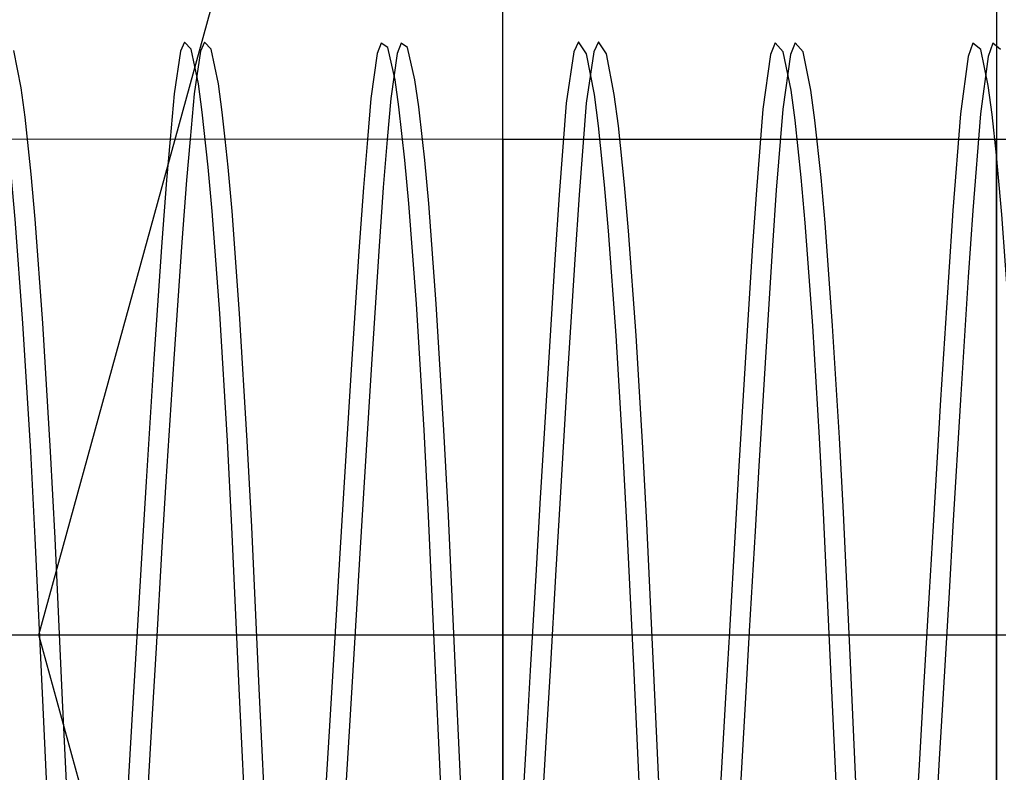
# Model space of a CAD drawing. Extents: x 1312564.2 to 1312581.5, y 1207298.4 to 1207352.6.
# Drawn here: x 1312566.71427 to 1312566.7304, y 1207331.64098 to 1207331.65339 of the extents above; entities that cross this region are included whole.
import ezdxf

# ---------------------------------------------------------------- set-up
doc = ezdxf.new("R2010")
doc.units = 0
for name, color, linetype in [('Level 15', 7, 'Continuous'), ('Level 22', 7, 'Continuous'), ('Level 3', 7, 'Continuous'), ('Level 62', 7, 'Continuous'), ('Level 8', 7, 'Continuous')]:
    doc.layers.add(name, color=color, linetype=linetype)

msp = doc.modelspace()

# ---------------------------------------------------------------- linework, layer by layer
at = {"layer": 'Level 15'}
msp.add_line((1312568.273895, 1207331.643248), (1312566.522861, 1207331.643248), dxfattribs=at)
at = {"layer": 'Level 22'}
for p, q in [((1312566.72223, 1207331.651416), (1312566.661464, 1207331.651419)), ((1312566.730363, 1207331.651416), (1312566.72223, 1207331.651416)), ((1312566.730673, 1207331.651416), (1312566.730363, 1207331.651416)), ((1312566.72223, 1207331.650498), (1312566.72223, 1207331.65069)), ((1312566.72223, 1207331.650042), (1312566.72223, 1207331.65011)), ((1312566.730363, 1207331.650118), (1312566.730363, 1207331.650041)), ((1312566.730363, 1207331.649504), (1312566.730363, 1207331.649425)), ((1312566.72223, 1207331.649028), (1312566.72223, 1207331.648916)), ((1312566.730363, 1207331.6489), (1312566.730363, 1207331.649027)), ((1312566.72223, 1207331.648397), (1312566.72223, 1207331.648734)), ((1312566.730363, 1207331.648735), (1312566.730363, 1207331.648443)), ((1312566.730363, 1207331.648443), (1312566.730363, 1207331.647972)), ((1312566.72223, 1207331.647981), (1312566.72223, 1207331.648397)), ((1312566.72223, 1207331.64791), (1312566.72223, 1207331.647981)), ((1312566.72223, 1207331.647981), (1312566.72223, 1207331.64791)), ((1312566.730363, 1207331.647972), (1312566.730363, 1207331.647911)), ((1312566.730363, 1207331.647911), (1312566.730363, 1207331.647972)), ((1312566.72223, 1207331.647854), (1312566.72223, 1207331.64791)), ((1312566.72223, 1207331.647802), (1312566.72223, 1207331.647854)), ((1312566.72223, 1207331.647799), (1312566.72223, 1207331.647407)), ((1312566.730363, 1207331.647911), (1312566.730363, 1207331.647847)), ((1312566.730363, 1207331.647847), (1312566.730363, 1207331.647801)), ((1312566.730363, 1207331.647354), (1312566.730363, 1207331.647798)), ((1312566.72223, 1207331.646612), (1312566.72223, 1207331.646841)), ((1312566.72223, 1207331.646167), (1312566.72223, 1207331.645951)), ((1312566.730363, 1207331.645706), (1312566.730363, 1207331.645228)), ((1312566.72223, 1207331.644869), (1312566.72223, 1207331.64485)), ((1312566.730362, 1207331.644847), (1312566.730362, 1207331.644869)), ((1312566.72223, 1207331.64485), (1312566.72223, 1207331.644829)), ((1312566.730362, 1207331.644829), (1312566.730362, 1207331.644847)), ((1312566.730362, 1207331.644163), (1312566.730362, 1207331.644829)), ((1312566.730362, 1207331.644531), (1312566.730362, 1207331.643852)), ((1312566.72223, 1207331.644242), (1312566.72223, 1207331.643658)), ((1312566.730362, 1207331.643657), (1312566.730362, 1207331.644163)), ((1312566.730362, 1207331.643443), (1312566.730362, 1207331.643657)), ((1312566.72223, 1207331.643283), (1312566.72223, 1207331.642879)), ((1312566.730362, 1207331.642469), (1312566.730362, 1207331.642933)), ((1312566.72223, 1207331.642879), (1312566.72223, 1207331.64247)), ((1312566.72223, 1207331.641701), (1312566.72223, 1207331.641989)), ((1312566.730362, 1207331.64195), (1312566.730362, 1207331.641701))]:
    msp.add_line(p, q, dxfattribs=at)
for points in [[(1312566.72223, 1207331.65069), (1312566.72223, 1207331.650733), (1312566.72223, 1207331.650792), (1312566.72223, 1207331.650884), (1312566.72223, 1207331.651034), (1312566.72223, 1207331.651066), (1312566.72223, 1207331.651087), (1312566.72223, 1207331.651146), (1312566.72223, 1207331.651252), (1312566.72223, 1207331.651293), (1312566.72223, 1207331.651311), (1312566.72223, 1207331.651329), (1312566.72223, 1207331.651375), (1312566.72223, 1207331.651416)], [(1312566.72223, 1207331.651416), (1312566.72223, 1207331.651375), (1312566.72223, 1207331.651344), (1312566.72223, 1207331.651328), (1312566.72223, 1207331.65131), (1312566.72223, 1207331.65127), (1312566.72223, 1207331.651252), (1312566.72223, 1207331.651176), (1312566.72223, 1207331.651074), (1312566.72223, 1207331.651038), (1312566.72223, 1207331.650885), (1312566.72223, 1207331.650792), (1312566.72223, 1207331.650759), (1312566.72223, 1207331.650714), (1312566.72223, 1207331.650509), (1312566.72223, 1207331.650253), (1312566.72223, 1207331.650201), (1312566.72223, 1207331.650111), (1312566.72223, 1207331.650039), (1312566.72223, 1207331.649806), (1312566.72223, 1207331.649553), (1312566.72223, 1207331.649436), (1312566.72223, 1207331.649162), (1312566.72223, 1207331.649028)], [(1312566.730363, 1207331.651416), (1312566.730363, 1207331.65138), (1312566.730363, 1207331.651328), (1312566.730363, 1207331.651312), (1312566.730363, 1207331.651297), (1312566.730363, 1207331.65125), (1312566.730363, 1207331.651159), (1312566.730363, 1207331.651068), (1312566.730363, 1207331.65104), (1312566.730363, 1207331.65087), (1312566.730363, 1207331.65079), (1312566.730363, 1207331.65074), (1312566.730363, 1207331.650691)], [(1312566.730363, 1207331.649027), (1312566.730363, 1207331.649143), (1312566.730363, 1207331.649454), (1312566.730363, 1207331.649554), (1312566.730363, 1207331.649773), (1312566.730363, 1207331.649942), (1312566.730363, 1207331.650038), (1312566.730363, 1207331.6501), (1312566.730363, 1207331.650202), (1312566.730363, 1207331.650247), (1312566.730363, 1207331.650252), (1312566.730363, 1207331.650538), (1312566.730363, 1207331.650678), (1312566.730363, 1207331.650714), (1312566.730363, 1207331.650754), (1312566.730363, 1207331.650791), (1312566.730363, 1207331.650871), (1312566.730363, 1207331.651045), (1312566.730363, 1207331.651076), (1312566.730363, 1207331.651164), (1312566.730363, 1207331.651251), (1312566.730363, 1207331.651266), (1312566.730363, 1207331.651311), (1312566.730363, 1207331.651327), (1312566.730363, 1207331.65138), (1312566.730363, 1207331.651416)], [(1312566.730363, 1207331.650691), (1312566.730363, 1207331.650678), (1312566.730363, 1207331.650525)], [(1312566.730363, 1207331.650525), (1312566.730363, 1207331.650226), (1312566.730363, 1207331.650165), (1312566.730363, 1207331.650118)], [(1312566.72223, 1207331.65011), (1312566.72223, 1207331.650165), (1312566.72223, 1207331.650234), (1312566.72223, 1207331.650498)], [(1312566.72223, 1207331.649502), (1312566.72223, 1207331.649676), (1312566.72223, 1207331.649764), (1312566.72223, 1207331.64994), (1312566.72223, 1207331.650042)], [(1312566.730363, 1207331.650041), (1312566.730363, 1207331.6498), (1312566.730363, 1207331.649504)], [(1312566.72223, 1207331.649411), (1312566.72223, 1207331.649453), (1312566.72223, 1207331.649502)], [(1312566.72223, 1207331.648734), (1312566.72223, 1207331.648875), (1312566.72223, 1207331.64903), (1312566.72223, 1207331.649164), (1312566.72223, 1207331.649411)], [(1312566.730363, 1207331.649425), (1312566.730363, 1207331.649145), (1312566.730363, 1207331.649029), (1312566.730363, 1207331.648939), (1312566.730363, 1207331.648895), (1312566.730363, 1207331.648735)], [(1312566.72223, 1207331.648916), (1312566.72223, 1207331.648791), (1312566.72223, 1207331.648425), (1312566.72223, 1207331.648017), (1312566.72223, 1207331.647981)], [(1312566.730363, 1207331.647972), (1312566.730363, 1207331.648171), (1312566.730363, 1207331.648475), (1312566.730363, 1207331.648791), (1312566.730363, 1207331.6489)], [(1312566.72223, 1207331.64791), (1312566.72223, 1207331.647851), (1312566.72223, 1207331.647799)], [(1312566.72223, 1207331.646841), (1312566.72223, 1207331.647323), (1312566.72223, 1207331.647608), (1312566.72223, 1207331.647802)], [(1312566.730363, 1207331.647798), (1312566.730363, 1207331.647843), (1312566.730363, 1207331.647911)], [(1312566.730363, 1207331.647801), (1312566.730363, 1207331.647259), (1312566.730363, 1207331.646842)], [(1312566.72223, 1207331.647407), (1312566.72223, 1207331.647242), (1312566.72223, 1207331.647007), (1312566.72223, 1207331.6468), (1312566.72223, 1207331.646728), (1312566.72223, 1207331.646484), (1312566.72223, 1207331.646391), (1312566.72223, 1207331.646167)], [(1312566.730363, 1207331.646196), (1312566.730363, 1207331.64639), (1312566.730363, 1207331.646471), (1312566.730363, 1207331.646829), (1312566.730363, 1207331.647008), (1312566.730363, 1207331.647354)], [(1312566.730363, 1207331.646842), (1312566.730363, 1207331.646729), (1312566.730363, 1207331.646582)], [(1312566.72223, 1207331.645705), (1312566.72223, 1207331.646052), (1312566.72223, 1207331.646394), (1312566.72223, 1207331.646488), (1312566.72223, 1207331.646612)], [(1312566.730363, 1207331.646582), (1312566.730363, 1207331.646474), (1312566.730363, 1207331.646394), (1312566.730363, 1207331.646329), (1312566.730363, 1207331.646006), (1312566.730363, 1207331.64599), (1312566.730363, 1207331.645706)], [(1312566.730363, 1207331.645951), (1312566.730363, 1207331.64599), (1312566.730363, 1207331.646196)], [(1312566.72223, 1207331.645951), (1312566.72223, 1207331.645465), (1312566.72223, 1207331.64492), (1312566.72223, 1207331.644869)], [(1312566.730362, 1207331.644869), (1312566.730362, 1207331.644912), (1312566.730363, 1207331.645382), (1312566.730363, 1207331.645531), (1312566.730363, 1207331.64568), (1312566.730363, 1207331.645951)], [(1312566.72223, 1207331.645284), (1312566.72223, 1207331.645379), (1312566.72223, 1207331.645705)], [(1312566.72223, 1207331.644531), (1312566.72223, 1207331.644701), (1312566.72223, 1207331.644772), (1312566.72223, 1207331.644871), (1312566.72223, 1207331.644922), (1312566.72223, 1207331.64508), (1312566.72223, 1207331.645284)], [(1312566.730363, 1207331.645228), (1312566.730362, 1207331.644915), (1312566.730362, 1207331.644871), (1312566.730362, 1207331.644677), (1312566.730362, 1207331.644531)], [(1312566.72223, 1207331.644829), (1312566.72223, 1207331.644283), (1312566.72223, 1207331.644242)], [(1312566.72223, 1207331.643933), (1312566.72223, 1207331.64396), (1312566.72223, 1207331.644405), (1312566.72223, 1207331.644531)], [(1312566.72223, 1207331.641989), (1312566.72223, 1207331.642273), (1312566.72223, 1207331.642775), (1312566.72223, 1207331.643286), (1312566.72223, 1207331.643314), (1312566.72223, 1207331.64334), (1312566.72223, 1207331.643413), (1312566.72223, 1207331.643933)], [(1312566.730362, 1207331.643852), (1312566.730362, 1207331.643592), (1312566.730362, 1207331.643339), (1312566.730362, 1207331.64331), (1312566.730362, 1207331.643286), (1312566.730362, 1207331.642707), (1312566.730362, 1207331.642272), (1312566.730362, 1207331.64195)], [(1312566.72223, 1207331.643658), (1312566.72223, 1207331.643469), (1312566.72223, 1207331.643283)], [(1312566.730362, 1207331.642933), (1312566.730362, 1207331.642971), (1312566.730362, 1207331.643283), (1312566.730362, 1207331.643443)], [(1312566.72223, 1207331.64247), (1312566.72223, 1207331.642085), (1312566.72223, 1207331.641805), (1312566.72223, 1207331.641699)], [(1312566.730362, 1207331.641698), (1312566.730362, 1207331.642032), (1312566.730362, 1207331.642469)], [(1312566.72223, 1207331.640654), (1312566.72223, 1207331.641127), (1312566.72223, 1207331.64142), (1312566.72223, 1207331.641651), (1312566.72223, 1207331.641701)], [(1312566.72223, 1207331.641699), (1312566.72223, 1207331.641648), (1312566.72223, 1207331.641481), (1312566.72223, 1207331.641438), (1312566.72223, 1207331.641286)], [(1312566.730362, 1207331.641701), (1312566.730362, 1207331.641658), (1312566.730362, 1207331.641458), (1312566.730362, 1207331.641182), (1312566.730362, 1207331.641126), (1312566.730362, 1207331.640887), (1312566.730362, 1207331.640589)], [(1312566.730362, 1207331.641285), (1312566.730362, 1207331.641416), (1312566.730362, 1207331.641655), (1312566.730362, 1207331.641698)], [(1312566.72223, 1207331.641286), (1312566.72223, 1207331.641185), (1312566.72223, 1207331.64073), (1312566.72223, 1207331.640173)], [(1312566.730362, 1207331.640172), (1312566.730362, 1207331.640576), (1312566.730362, 1207331.640655), (1312566.730362, 1207331.641285)]]:
    msp.add_lwpolyline(points, dxfattribs=at)
at = {"layer": 'Level 3'}
for p, q in [((1312566.714585, 1207331.643252), (1312566.96564, 1207332.557088)), ((1312566.965812, 1207330.729059), (1312566.714585, 1207331.643252))]:
    msp.add_line(p, q, dxfattribs=at)
at = {"layer": 'Level 62'}
msp.add_line((1312566.73043, 1207331.652898), (1312566.730363, 1207331.652954), dxfattribs=at)
for points in [[(1312566.7157, 1207331.635179), (1312566.715609, 1207331.63423), (1312566.715545, 1207331.633823), (1312566.715436, 1207331.633515), (1312566.715317, 1207331.633651), (1312566.715254, 1207331.633902), (1312566.715159, 1207331.634504), (1312566.715095, 1207331.635047), (1312566.714972, 1207331.636415), (1312566.714846, 1207331.638264), (1312566.714771, 1207331.639579), (1312566.714646, 1207331.642173), (1312566.714524, 1207331.644843), (1312566.714449, 1207331.64627), (1312566.71432, 1207331.648389), (1312566.714193, 1207331.650099), (1312566.714128, 1207331.650844), (1312566.714029, 1207331.651779), (1312566.713965, 1207331.652263), (1312566.713844, 1207331.652879), (1312566.713737, 1207331.653035), (1312566.713675, 1207331.652916), (1312566.713573, 1207331.652264), (1312566.713495, 1207331.651417)], [(1312566.718949, 1207331.635178), (1312566.718849, 1207331.634173), (1312566.718785, 1207331.63379), (1312566.718677, 1207331.633521), (1312566.718557, 1207331.633697), (1312566.718494, 1207331.633968), (1312566.718399, 1207331.634599), (1312566.718335, 1207331.635159), (1312566.718212, 1207331.636559), (1312566.718086, 1207331.638434), (1312566.718012, 1207331.639762), (1312566.717886, 1207331.642368), (1312566.717765, 1207331.645032), (1312566.71769, 1207331.64645), (1312566.717564, 1207331.648547), (1312566.717439, 1207331.65023), (1312566.717374, 1207331.650958), (1312566.717277, 1207331.651864), (1312566.717213, 1207331.652329), (1312566.717092, 1207331.652901), (1312566.716983, 1207331.653015), (1312566.716919, 1207331.652868), (1312566.716813, 1207331.652166), (1312566.716746, 1207331.651417)], [(1312566.717653, 1207331.651417), (1312566.717605, 1207331.651864), (1312566.717541, 1207331.652329), (1312566.71742, 1207331.652901), (1312566.717311, 1207331.653015), (1312566.717247, 1207331.652868), (1312566.717141, 1207331.652166), (1312566.717074, 1207331.651417)], [(1312566.722218, 1207331.635178), (1312566.722108, 1207331.634112), (1312566.722041, 1207331.63375), (1312566.721929, 1207331.633518), (1312566.721805, 1207331.633734), (1312566.72174, 1207331.634024), (1312566.721641, 1207331.634684), (1312566.721576, 1207331.635262), (1312566.72145, 1207331.636692), (1312566.721322, 1207331.638591), (1312566.721248, 1207331.63993), (1312566.721126, 1207331.642543), (1312566.721005, 1207331.645211), (1312566.720931, 1207331.646624), (1312566.720804, 1207331.648703), (1312566.720679, 1207331.65036), (1312566.720614, 1207331.651072), (1312566.720517, 1207331.651951), (1312566.720453, 1207331.652396), (1312566.720332, 1207331.652928), (1312566.720223, 1207331.653003), (1312566.720159, 1207331.652831), (1312566.720053, 1207331.652088), (1312566.719997, 1207331.651416)], [(1312566.720904, 1207331.651416), (1312566.720845, 1207331.651951), (1312566.720781, 1207331.652396), (1312566.72066, 1207331.652928), (1312566.720551, 1207331.653003), (1312566.720487, 1207331.652831), (1312566.720381, 1207331.652088), (1312566.720325, 1207331.651416)], [(1312566.724506, 1207331.640112), (1312566.724386, 1207331.642738), (1312566.724274, 1207331.645087), (1312566.724208, 1207331.64633), (1312566.724096, 1207331.648186), (1312566.723971, 1207331.649907), (1312566.723905, 1207331.650669), (1312566.723805, 1207331.65164), (1312566.723738, 1207331.652153), (1312566.723609, 1207331.652827), (1312566.723478, 1207331.653024), (1312566.723401, 1207331.652861), (1312566.723274, 1207331.65201), (1312566.723158, 1207331.650503), (1312566.723086, 1207331.649438), (1312566.722963, 1207331.647465), (1312566.722841, 1207331.645414), (1312566.722777, 1207331.644324), (1312566.722681, 1207331.642666), (1312566.722617, 1207331.641576), (1312566.722497, 1207331.63952)], [(1312566.724834, 1207331.640112), (1312566.724714, 1207331.642738), (1312566.724602, 1207331.645087), (1312566.724536, 1207331.64633), (1312566.724424, 1207331.648186), (1312566.724299, 1207331.649907), (1312566.724233, 1207331.650669), (1312566.724133, 1207331.65164), (1312566.724066, 1207331.652153), (1312566.723937, 1207331.652827), (1312566.723806, 1207331.653024), (1312566.723729, 1207331.652861), (1312566.723602, 1207331.65201), (1312566.723486, 1207331.650503), (1312566.723414, 1207331.649438), (1312566.723291, 1207331.647465), (1312566.723169, 1207331.645414), (1312566.723105, 1207331.644324), (1312566.723009, 1207331.642666), (1312566.722945, 1207331.641576), (1312566.722825, 1207331.63952)], [(1312566.727732, 1207331.640582), (1312566.727626, 1207331.642914), (1312566.727515, 1207331.645262), (1312566.727448, 1207331.6465), (1312566.727336, 1207331.648342), (1312566.727211, 1207331.650039), (1312566.727145, 1207331.650785), (1312566.727045, 1207331.65173), (1312566.726978, 1207331.652225), (1312566.72685, 1207331.652858), (1312566.726718, 1207331.653008), (1312566.726641, 1207331.652815), (1312566.726514, 1207331.651912), (1312566.726408, 1207331.650578), (1312566.726345, 1207331.649668), (1312566.726239, 1207331.648002), (1312566.72612, 1207331.646029), (1312566.726058, 1207331.644962), (1312566.725963, 1207331.643313), (1312566.725899, 1207331.642211), (1312566.725777, 1207331.640097)], [(1312566.72806, 1207331.640582), (1312566.727954, 1207331.642914), (1312566.727843, 1207331.645262), (1312566.727776, 1207331.6465), (1312566.727664, 1207331.648342), (1312566.727539, 1207331.650039), (1312566.727473, 1207331.650785), (1312566.727373, 1207331.65173), (1312566.727306, 1207331.652225), (1312566.727178, 1207331.652858), (1312566.727046, 1207331.653008), (1312566.726969, 1207331.652815), (1312566.726842, 1207331.651912), (1312566.726736, 1207331.650578), (1312566.726673, 1207331.649668), (1312566.726567, 1207331.648002), (1312566.726448, 1207331.646029), (1312566.726386, 1207331.644962), (1312566.726291, 1207331.643313), (1312566.726227, 1207331.642211), (1312566.726105, 1207331.640097)], [(1312566.730363, 1207331.651158), (1312566.730292, 1207331.651827), (1312566.730228, 1207331.652303), (1312566.730104, 1207331.652897), (1312566.729976, 1207331.653003), (1312566.7299, 1207331.652783), (1312566.729773, 1207331.651834), (1312566.729647, 1207331.650246), (1312566.729571, 1207331.649143), (1312566.729443, 1207331.647124), (1312566.729318, 1207331.645045), (1312566.729254, 1207331.643948), (1312566.729157, 1207331.642287), (1312566.729094, 1207331.641202), (1312566.728975, 1207331.639168)], [(1312566.730363, 1207331.652954), (1312566.730304, 1207331.653003), (1312566.730228, 1207331.652783), (1312566.730101, 1207331.651834), (1312566.729975, 1207331.650246), (1312566.729899, 1207331.649143), (1312566.729771, 1207331.647124), (1312566.729646, 1207331.645045), (1312566.729582, 1207331.643948), (1312566.729485, 1207331.642287), (1312566.729422, 1207331.641202), (1312566.729303, 1207331.639168)], [(1312566.715411, 1207331.635179), (1312566.7153, 1207331.636415), (1312566.715174, 1207331.638264), (1312566.715099, 1207331.639579), (1312566.714974, 1207331.642173), (1312566.714852, 1207331.644843), (1312566.714777, 1207331.64627), (1312566.714648, 1207331.648389), (1312566.714521, 1207331.650099), (1312566.714456, 1207331.650844), (1312566.714357, 1207331.651779), (1312566.714293, 1207331.652263), (1312566.714172, 1207331.652879)], [(1312566.716746, 1207331.651417), (1312566.716686, 1207331.650746), (1312566.716609, 1207331.649721), (1312566.716478, 1207331.647799), (1312566.71635, 1207331.645776), (1312566.716284, 1207331.644694), (1312566.716186, 1207331.643037), (1312566.716121, 1207331.641942), (1312566.715999, 1207331.639863), (1312566.71589, 1207331.638035), (1312566.715826, 1207331.636996), (1312566.715719, 1207331.63538)], [(1312566.717074, 1207331.651417), (1312566.717014, 1207331.650746), (1312566.716937, 1207331.649721), (1312566.716806, 1207331.647799), (1312566.716678, 1207331.645776), (1312566.716612, 1207331.644694), (1312566.716514, 1207331.643037), (1312566.716449, 1207331.641942), (1312566.716327, 1207331.639863), (1312566.716218, 1207331.638035), (1312566.716154, 1207331.636996), (1312566.716047, 1207331.63538)], [(1312566.718661, 1207331.635178), (1312566.71854, 1207331.636559), (1312566.718414, 1207331.638434), (1312566.71834, 1207331.639762), (1312566.718214, 1207331.642368), (1312566.718093, 1207331.645032), (1312566.718018, 1207331.64645), (1312566.717892, 1207331.648547), (1312566.717767, 1207331.65023), (1312566.717702, 1207331.650958), (1312566.717653, 1207331.651417)], [(1312566.719997, 1207331.651416), (1312566.719931, 1207331.650621), (1312566.719857, 1207331.649575), (1312566.719729, 1207331.647626), (1312566.719603, 1207331.645588), (1312566.719538, 1207331.644502), (1312566.719438, 1207331.642845), (1312566.719373, 1207331.641753), (1312566.719249, 1207331.639686), (1312566.719137, 1207331.63788), (1312566.719071, 1207331.636859), (1312566.718959, 1207331.635282), (1312566.718949, 1207331.635178)], [(1312566.720325, 1207331.651416), (1312566.720259, 1207331.650621), (1312566.720185, 1207331.649575), (1312566.720057, 1207331.647626), (1312566.719931, 1207331.645588), (1312566.719866, 1207331.644502), (1312566.719766, 1207331.642845), (1312566.719701, 1207331.641753), (1312566.719577, 1207331.639686), (1312566.719465, 1207331.63788), (1312566.719399, 1207331.636859), (1312566.719287, 1207331.635282), (1312566.719275, 1207331.635157)], [(1312566.721913, 1207331.635178), (1312566.721904, 1207331.635262), (1312566.721778, 1207331.636692), (1312566.72165, 1207331.638591), (1312566.721576, 1207331.63993), (1312566.721454, 1207331.642543), (1312566.721333, 1207331.645211), (1312566.721259, 1207331.646624), (1312566.721132, 1207331.648703), (1312566.721007, 1207331.65036), (1312566.720942, 1207331.651072), (1312566.720904, 1207331.651416)], [(1312566.730673, 1207331.646767), (1312566.730571, 1207331.648507), (1312566.730452, 1207331.650178), (1312566.730389, 1207331.650909), (1312566.730363, 1207331.651158)]]:
    msp.add_lwpolyline(points, dxfattribs=at)
at = {"layer": 'Level 8'}
for p, q in [((1312566.722229, 1207331.622951), (1312566.72223, 1207331.663615)), ((1312566.730363, 1207331.663615), (1312566.730362, 1207331.622951))]:
    msp.add_line(p, q, dxfattribs=at)
for points in [[(1312566.72223, 1207331.640576), (1312566.72223, 1207331.641043), (1312566.72223, 1207331.641658), (1312566.72223, 1207331.642079), (1312566.72223, 1207331.642452), (1312566.72223, 1207331.642868), (1312566.72223, 1207331.64297), (1312566.72223, 1207331.643281), (1312566.72223, 1207331.64389), (1312566.72223, 1207331.644494), (1312566.72223, 1207331.644676), (1312566.72223, 1207331.644909), (1312566.72223, 1207331.645371), (1312566.72223, 1207331.645677), (1312566.72223, 1207331.64599), (1312566.72223, 1207331.64633), (1312566.72223, 1207331.646459), (1312566.72223, 1207331.646531), (1312566.72223, 1207331.646559), (1312566.72223, 1207331.646729), (1312566.72223, 1207331.647261), (1312566.72223, 1207331.647291), (1312566.72223, 1207331.647918), (1312566.72223, 1207331.648016), (1312566.72223, 1207331.648115), (1312566.72223, 1207331.648173), (1312566.72223, 1207331.648737), (1312566.72223, 1207331.649152), (1312566.72223, 1207331.64942), (1312566.72223, 1207331.649531), (1312566.72223, 1207331.649764), (1312566.72223, 1207331.650137), (1312566.72223, 1207331.650452), (1312566.72223, 1207331.65062), (1312566.72223, 1207331.650692), (1312566.72223, 1207331.650867), (1312566.72223, 1207331.651094), (1312566.72223, 1207331.651214), (1312566.72223, 1207331.651226), (1312566.72223, 1207331.65128), (1312566.72223, 1207331.651319), (1312566.72223, 1207331.651369), (1312566.72223, 1207331.651416), (1312566.72223, 1207331.651403), (1312566.72223, 1207331.65139), (1312566.72223, 1207331.651372), (1312566.72223, 1207331.651285), (1312566.72223, 1207331.65115), (1312566.72223, 1207331.651097), (1312566.72223, 1207331.651082), (1312566.72223, 1207331.651041), (1312566.72223, 1207331.650877), (1312566.72223, 1207331.650585), (1312566.72223, 1207331.650414), (1312566.72223, 1207331.650362), (1312566.72223, 1207331.649926), (1312566.72223, 1207331.649868), (1312566.72223, 1207331.649662), (1312566.72223, 1207331.64929), (1312566.72223, 1207331.649262), (1312566.72223, 1207331.648656), (1312566.72223, 1207331.648534), (1312566.72223, 1207331.64843), (1312566.72223, 1207331.648169), (1312566.72223, 1207331.647838), (1312566.72223, 1207331.647821), (1312566.72223, 1207331.64719), (1312566.72223, 1207331.646479), (1312566.72223, 1207331.646247), (1312566.72223, 1207331.646106), (1312566.72223, 1207331.64599), (1312566.72223, 1207331.645535), (1312566.72223, 1207331.644912), (1312566.72223, 1207331.644505), (1312566.72223, 1207331.644144), (1312566.72223, 1207331.643715), (1312566.72223, 1207331.643593), (1312566.72223, 1207331.643286), (1312566.72223, 1207331.643139), (1312566.72223, 1207331.642996), (1312566.72223, 1207331.642352), (1312566.72223, 1207331.641657), (1312566.72223, 1207331.641264), (1312566.72223, 1207331.641187), (1312566.72223, 1207331.640929)], [(1312566.730363, 1207331.64599), (1312566.730363, 1207331.646105), (1312566.730363, 1207331.646266), (1312566.730363, 1207331.646331), (1312566.730363, 1207331.646466), (1312566.730363, 1207331.646741), (1312566.730363, 1207331.647262), (1312566.730363, 1207331.647272), (1312566.730363, 1207331.647818), (1312566.730363, 1207331.647838), (1312566.730363, 1207331.648028), (1312566.730363, 1207331.648509), (1312566.730363, 1207331.648599), (1312566.730363, 1207331.648738), (1312566.730363, 1207331.649262), (1312566.730363, 1207331.649286), (1312566.730363, 1207331.649708), (1312566.730363, 1207331.649941), (1312566.730363, 1207331.650369), (1312566.730363, 1207331.650413), (1312566.730363, 1207331.650608), (1312566.730363, 1207331.65086), (1312566.730363, 1207331.651046), (1312566.730363, 1207331.651081), (1312566.730363, 1207331.651159), (1312566.730363, 1207331.651276), (1312566.730363, 1207331.651362), (1312566.730363, 1207331.651374), (1312566.730363, 1207331.65139), (1312566.730363, 1207331.651405), (1312566.730363, 1207331.651416), (1312566.730363, 1207331.651375), (1312566.730363, 1207331.651274), (1312566.730363, 1207331.651228), (1312566.730363, 1207331.651213), (1312566.730363, 1207331.651109), (1312566.730363, 1207331.651081), (1312566.730363, 1207331.650853), (1312566.730363, 1207331.650701), (1312566.730363, 1207331.65062), (1312566.730363, 1207331.650474), (1312566.730363, 1207331.650117), (1312566.730363, 1207331.649927), (1312566.730363, 1207331.649794), (1312566.730363, 1207331.649531), (1312566.730363, 1207331.649434), (1312566.730363, 1207331.649131), (1312566.730363, 1207331.648661), (1312566.730363, 1207331.648175), (1312566.730363, 1207331.648172), (1312566.730363, 1207331.648122), (1312566.730363, 1207331.647899), (1312566.730363, 1207331.647188), (1312566.730363, 1207331.646555), (1312566.730363, 1207331.646531), (1312566.730363, 1207331.646449), (1312566.730363, 1207331.64599)], [(1312566.730362, 1207331.641186), (1312566.730362, 1207331.641219), (1312566.730362, 1207331.641664), (1312566.730362, 1207331.642265), (1312566.730362, 1207331.642996), (1312566.730362, 1207331.643119), (1312566.730362, 1207331.643286), (1312566.730362, 1207331.643593), (1312566.730362, 1207331.643657), (1312566.730362, 1207331.644144), (1312566.730362, 1207331.644553), (1312566.730362, 1207331.644905), (1312566.730363, 1207331.645612), (1312566.730363, 1207331.64599)], [(1312566.730363, 1207331.64599), (1312566.730363, 1207331.645773), (1312566.730363, 1207331.645674), (1312566.730363, 1207331.645371)], [(1312566.730363, 1207331.645371), (1312566.730362, 1207331.644902), (1312566.730362, 1207331.6447), (1312566.730362, 1207331.644494), (1312566.730362, 1207331.643971), (1312566.730362, 1207331.643281), (1312566.730362, 1207331.64297), (1312566.730362, 1207331.642923), (1312566.730362, 1207331.642452), (1312566.730362, 1207331.642029), (1312566.730362, 1207331.641665), (1312566.730362, 1207331.640967)], [(1312566.730362, 1207331.640928), (1312566.730362, 1207331.641186)]]:
    msp.add_lwpolyline(points, dxfattribs=at)

doc.saveas('drawing.dxf')
